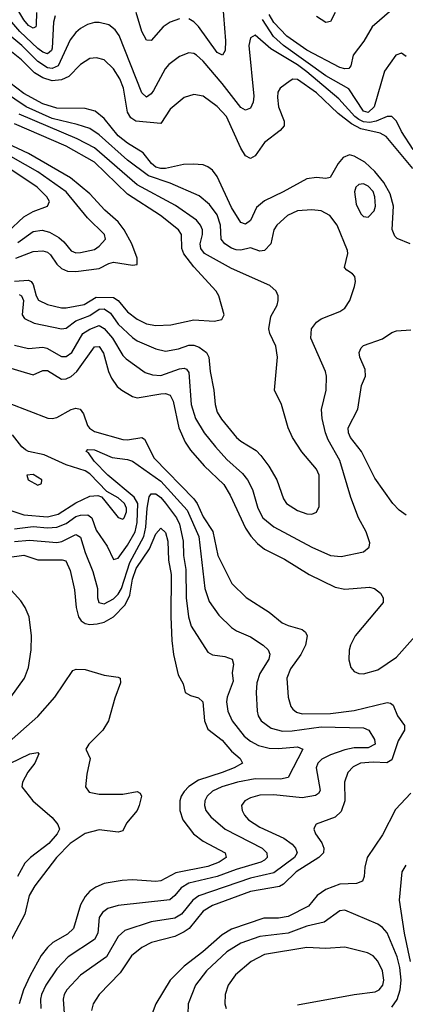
# Model space of a CAD drawing. Header units: inches. Extents: x 1305375 to 1407406, y 744550 to 841633.
# Tile 497 of 509: x 1402072 to 1403707, y 825088 to 829260. Entities that reach past the tile are written whole.
import ezdxf

# ---------------------------------------------------------------- set-up
doc = ezdxf.new("R2010")
doc.units = ezdxf.units.IN
doc.header["$MEASUREMENT"] = 0
doc.layers.add('B4802', color=7, linetype='Continuous')

msp = doc.modelspace()

# ---------------------------------------------------------------- linework, layer by layer
at = {"layer": 'B4802', "color": 5}
for points, elevation in [([(1402143.1, 829290), (1402142, 829238), (1402140.2, 829230), (1402130, 829224.3), (1402110, 829235.2), (1402090, 829259.3), (1402056.3, 829316.3)], 1320), ([(1402932, 829332), (1402945, 829170), (1402943.8, 829130), (1402932.4, 829110), (1402910, 829121.4), (1402830.5, 829230.5), (1402810, 829251.1), (1402790, 829263)], 1340), ([(1402223.5, 829276.5), (1402215.9, 829250), (1402210, 829139.7), (1402206.6, 829130), (1402190, 829114.6), (1402170, 829122.3), (1402150, 829137.5), (1402073.3, 829210), (1402030, 829258.8)], 1340), ([(1402750, 829263.4), (1402710.1, 829249.9), (1402681.2, 829230), (1402630, 829172.2), (1402610, 829172.6), (1402590.4, 829210.4), (1402566.7, 829290)], 1340), ([(1403650, 829301.4), (1403566.7, 829230), (1403531.6, 829168.4), (1403486.2, 829110), (1403476.1, 829063.9), (1403466.8, 829053.2), (1403450, 829051.9), (1403430, 829058), (1403290, 829130.9), (1403205.3, 829190), (1403150, 829247.7), (1403130, 829282.1)], 1320), ([(1403409.7, 829290), (1403390, 829252.3), (1403370, 829248.7), (1403330, 829272.9)], 1280), ([(1403739.7, 828710), (1403690, 828785.5), (1403669.3, 828829.3), (1403650, 828849.9), (1403630, 828850.4), (1403583.9, 828830), (1403555.8, 828824.2), (1403530, 828827.3), (1403510, 828837.3), (1403493.2, 828850), (1403425.1, 828925.1), (1403290, 829039.4), (1403250, 829068.4), (1403136.2, 829136.2), (1403070, 829193.7), (1403050, 829182.7), (1403043, 829150), (1403064.4, 828935.6), (1403061.8, 828910), (1403050, 828884.7), (1403030, 828876), (1403010, 828888), (1402931.3, 828990), (1402850, 829084.3), (1402821.7, 829110), (1402810, 829116.8), (1402790, 829119.1), (1402750, 829104.6), (1402704.5, 829070), (1402688.8, 829051.2), (1402640.1, 828959.9), (1402630, 828945.6), (1402610, 828932.2), (1402590, 828949.6), (1402493.6, 829193.6), (1402477, 829217), (1402450, 829237.7), (1402410, 829247.8), (1402390, 829247.8), (1402359.8, 829240.2), (1402330, 829222.9), (1402310, 829206.3), (1402285.9, 829174.1), (1402235.4, 829064.6), (1402210, 829052.9), (1402190, 829056.2), (1402150, 829082.3), (1402082, 829150), (1402030, 829192.4)], 1360), ([(1403710, 829104.4), (1403690, 829118.4), (1403666.7, 829110), (1403618.4, 829041.6), (1403575.4, 828890), (1403550, 828867.1), (1403530, 828872.3), (1403467.4, 828967.4), (1403370, 829022.3), (1403190, 829150.2), (1403148.6, 829188.6), (1403101.3, 829261.3)], 1340), ([(1403738.3, 828630), (1403625.1, 828765.1), (1403599.8, 828779.8), (1403517.7, 828797.7), (1403478.5, 828818.5), (1403422.5, 828862.5), (1403330, 828949.9), (1403250, 829006.8), (1403230, 829008.5), (1403218.7, 829001.3), (1403176.5, 828970), (1403167, 828953), (1403165, 828930), (1403170, 828890.7), (1403193.1, 828830), (1403192.9, 828810), (1403175.9, 828790), (1403110, 828739.9), (1403070, 828682.6), (1403050, 828671.4), (1403030, 828683.4), (1403010, 828715.8), (1402949.1, 828849.1), (1402910, 828891.9), (1402850, 828936.2), (1402810, 828943.5), (1402770, 828929.8), (1402710, 828880.3), (1402670, 828819.8), (1402564.9, 828830), (1402543.7, 828843.7), (1402530, 828867.9), (1402512.9, 828970), (1402497.3, 829010), (1402470, 829051.3), (1402430, 829089.2), (1402398.6, 829098.6), (1402370, 829095.4), (1402330, 829070.6), (1402280.4, 829019.6), (1402250, 829004.4), (1402210, 829000.5), (1402170, 829013.5), (1402135.4, 829035.4), (1402080.7, 829090), (1402030, 829128.9)], 1380), ([(1403728, 828310), (1403672.8, 828332.8), (1403662.4, 828342.4), (1403651.1, 828371.1), (1403657.1, 828470), (1403642.1, 828522.1), (1403615.8, 828570), (1403577.4, 828617.4), (1403535.6, 828655.6), (1403490, 828682.2), (1403470, 828686.8), (1403443.7, 828676.3), (1403422, 828650), (1403388.2, 828591.8), (1403370, 828586.5), (1403330, 828591.1), (1403290, 828586), (1403189.6, 828530.4), (1403110, 828492.5), (1403075.7, 828464.3), (1403050, 828408.7), (1403030, 828393.6), (1403010, 828400.3), (1402970, 828464.1), (1402910, 828595.5), (1402890, 828622), (1402870, 828636.8), (1402850, 828645), (1402808.4, 828648.4), (1402766.3, 828646.4), (1402690.7, 828629.3), (1402670, 828629.5), (1402650, 828635.7), (1402631.7, 828650), (1402595.5, 828695.5), (1402530, 828737), (1402490, 828768.2), (1402430, 828840.7), (1402392.3, 828872.3), (1402350, 828883.1), (1402230, 828884.9), (1402170, 828903.4), (1402090, 828947.1), (1401940.4, 829060.4)], 1420), ([(1402050, 827881.5), (1402110, 827866.8), (1402170, 827871.9), (1402188.2, 827868.2), (1402250, 827832.5), (1402270, 827832.5), (1402293.7, 827850), (1402340.8, 827930), (1402370, 827948.8), (1402410, 827963.7), (1402430, 827951.1), (1402465.7, 827910), (1402510, 827837.4), (1402523.1, 827823.1), (1402604.5, 827764.5), (1402634.8, 827754.8), (1402670, 827752.8), (1402750, 827780.1), (1402770, 827783.2), (1402778.9, 827778.9), (1402790, 827764.9), (1402799, 827630), (1402817.4, 827570), (1402854.4, 827510), (1402902.7, 827450), (1402950, 827395.9), (1403017, 827337), (1403038, 827310), (1403059.8, 827270), (1403082, 827190), (1403103.3, 827150), (1403150, 827110.7), (1403310, 827025.1), (1403390, 826989.5), (1403434.5, 826985.5), (1403530, 827005.3), (1403554.3, 827025.7), (1403557.1, 827042.9), (1403540.9, 827090), (1403509, 827150), (1403476.2, 827236.2), (1403430, 827392.4), (1403380.1, 827480.1), (1403368.3, 827510), (1403354.7, 827570), (1403352, 827608), (1403371.1, 827690), (1403373.1, 827750), (1403368.5, 827770), (1403305.8, 827910), (1403309, 827950), (1403330, 827978.8), (1403350, 827993.2), (1403430, 828023.6), (1403450, 828037), (1403472.1, 828070), (1403491, 828130), (1403495.1, 828150), (1403492.3, 828172.3), (1403483.3, 828183.3), (1403458.3, 828198.3), (1403449.8, 828209.8), (1403463.5, 828270), (1403461.7, 828281.7), (1403417.4, 828390), (1403386.9, 828430), (1403350, 828449.8), (1403310, 828454.9), (1403250, 828450.4), (1403207.8, 828430), (1403162, 828390), (1403149.5, 828370), (1403136.8, 828310), (1403110, 828282.5), (1403090, 828279.9), (1403050, 828293.5), (1403010, 828283.4), (1402990, 828284.2), (1402970, 828292), (1402942.4, 828310), (1402926.6, 828330), (1402924, 828390), (1402910, 828432.9), (1402876.7, 828476.7), (1402833.8, 828513.8), (1402710, 828567.5), (1402618.4, 828598.4), (1402530, 828665.1), (1402410, 828771.9), (1402370, 828798.4), (1402316.3, 828816.3), (1402210, 828841.8), (1402100.1, 828890), (1401910, 829018.1)], 1440), ([(1402070, 828096.1), (1402080.1, 828090), (1402088.4, 828070), (1402083.1, 828010), (1402093.5, 827993.5), (1402133.5, 827973.5), (1402250, 827949.6), (1402270, 827953.6), (1402310, 827984.1), (1402370, 828006.7), (1402410, 828033.3), (1402430, 828034.2), (1402457, 828017), (1402490, 827969.6), (1402550, 827913.1), (1402570, 827899.4), (1402650, 827864.8), (1402690, 827856.2), (1402745.5, 827865.5), (1402790, 827881), (1402810, 827881.3), (1402833, 827873), (1402863.9, 827850), (1402874.4, 827830), (1402879.6, 827770), (1402895.8, 827690), (1402900.4, 827630), (1402910, 827596.9), (1402927.1, 827567.1), (1402991.8, 827490), (1403010, 827473.9), (1403074.2, 827434.2), (1403094.1, 827414), (1403127.9, 827367.9), (1403162.1, 827310), (1403190.1, 827230.1), (1403202.8, 827210), (1403250, 827179.8), (1403290, 827166.2), (1403310, 827164.9), (1403330, 827174), (1403342, 827198), (1403341.9, 827330), (1403330, 827356.1), (1403268.6, 827428.6), (1403228.2, 827490), (1403210.5, 827530.5), (1403181.7, 827630), (1403152.8, 827690), (1403165.5, 827830), (1403157.4, 827877.4), (1403132.8, 827930), (1403129.1, 827950), (1403137.4, 828002.6), (1403163.1, 828050), (1403168.4, 828070), (1403168.2, 828090), (1403159.7, 828110), (1403133.1, 828133.1), (1402970, 828206.1), (1402855.3, 828270), (1402840.1, 828290), (1402838, 828310), (1402847.6, 828350), (1402846.9, 828370), (1402839, 828390), (1402822.1, 828410), (1402732.8, 828472.8), (1402570, 828560.5), (1402390, 828717.6), (1402315.6, 828755.6), (1402070, 828859.3)], 1460), ([(1402055.9, 828250), (1402130, 828277.9), (1402170, 828280.8), (1402190, 828274.6), (1402203.6, 828263.6), (1402230, 828223.5), (1402250, 828205.4), (1402274.9, 828194.9), (1402310, 828192.6), (1402410, 828205.1), (1402450, 828226.9), (1402470, 828232.8), (1402550, 828219.6), (1402570, 828222.8), (1402570.6, 828250), (1402547.8, 828310), (1402514.7, 828370), (1402490, 828402.8), (1402433.5, 828453.5), (1402370, 828522.5), (1402287.3, 828590), (1402110, 828692.7), (1401816.6, 828830)], 1520), ([(1402050, 828151.8), (1402110, 828156.1), (1402121, 828150), (1402130, 828137.7), (1402141.7, 828090), (1402151.7, 828071.7), (1402190, 828052.7), (1402250, 828039.5), (1402270, 828038.8), (1402346.4, 828053.5), (1402396, 828084), (1402470, 828083.6), (1402490.5, 828070), (1402530, 828022.3), (1402570, 827991.4), (1402610, 827971.7), (1402650, 827964.7), (1402712.7, 827967.3), (1402810, 827987.7), (1402896.8, 827983.2), (1402929.2, 827990), (1402938.9, 828010), (1402916, 828090), (1402904.5, 828110), (1402810, 828212.8), (1402767.9, 828267.9), (1402759.5, 828290), (1402758, 828350), (1402744.9, 828370), (1402668.6, 828430), (1402530, 828520.8), (1402390, 828656.6), (1402270, 828723.6), (1402050, 828818.9)], 1480), ([(1402064.7, 828315.3), (1402130, 828362.4), (1402168.2, 828368.2), (1402199.3, 828359.3), (1402237.7, 828337.7), (1402259.1, 828319.1), (1402290, 828280.9), (1402310, 828271.5), (1402330, 828273), (1402390, 828286.3), (1402410, 828299.8), (1402436, 828330), (1402431.9, 828350), (1402360.4, 828420.4), (1402269, 828530), (1402150, 828615.7), (1401980.6, 828710)], 1540), ([(1402020.2, 828359.8), (1402090, 828424.6), (1402130, 828446.8), (1402189.7, 828470), (1402198.7, 828490), (1402188.1, 828510), (1402146, 828550), (1401997, 828650)], 1560), ([(1403710, 827160.9), (1403681.2, 827181.2), (1403654.5, 827210), (1403577.1, 827317.1), (1403520.7, 827430), (1403474.5, 827490), (1403466.1, 827510), (1403465.2, 827530), (1403505.2, 827610), (1403521.4, 827710), (1403537.5, 827750), (1403537.3, 827777.3), (1403514.2, 827830), (1403510.8, 827850), (1403519.2, 827870), (1403530, 827879.2), (1403610, 827908.4), (1403650, 827934.4), (1403670, 827942.2), (1403730, 827945.8)], 1420), ([(1402010.4, 827790.4), (1402130, 827754.8), (1402170, 827773.5), (1402190, 827773.9), (1402250, 827736.8), (1402270, 827738.5), (1402290, 827748.6), (1402314.9, 827770), (1402390, 827874.1), (1402410, 827875.9), (1402427.7, 827847.7), (1402448.6, 827770), (1402461.5, 827741.5), (1402485.8, 827705.8), (1402505, 827690), (1402550, 827663.5), (1402570, 827658.1), (1402670, 827675.4), (1402690, 827676.3), (1402710, 827669.4), (1402723, 827643), (1402747.6, 827530), (1402773.5, 827470), (1402796.5, 827436.5), (1402854, 827370), (1402938.3, 827290), (1402964.8, 827244.8), (1403030, 827106), (1403051.7, 827071.7), (1403080, 827040), (1403110, 827017), (1403194.1, 826974.1), (1403299.1, 826910), (1403410, 826855.6), (1403450, 826847.8), (1403555.1, 826855.1), (1403575.8, 826850), (1403601.5, 826830), (1403612.6, 826810), (1403612.3, 826790), (1403494.1, 826650), (1403474, 826610), (1403468.5, 826588.5), (1403467.8, 826547.8), (1403476, 826516), (1403490, 826498.4), (1403509.6, 826489.6), (1403530, 826488.6), (1403590, 826505.4), (1403670, 826559.3), (1403759.2, 826660.8)], 1420), ([(1402030, 827633.2), (1402191.1, 827571.1), (1402210, 827569.6), (1402230, 827574.6), (1402290, 827608.3), (1402310, 827613.6), (1402328.2, 827610), (1402342.7, 827590), (1402360.3, 827540.3), (1402368.8, 827528.8), (1402390, 827515.3), (1402510, 827481.8), (1402530, 827480.1), (1402590, 827490.1), (1402602, 827482), (1402642.8, 827402.8), (1402810, 827230.1), (1402824.2, 827210), (1402850, 827154.3), (1402891.5, 827091.5), (1402912.3, 826990), (1402971.3, 826871.3), (1403031.9, 826811.9), (1403130, 826750.1), (1403184.5, 826704.5), (1403210, 826692.9), (1403270, 826676.6), (1403284.4, 826664.4), (1403290.2, 826650), (1403283.6, 826610), (1403264.2, 826570), (1403220.9, 826510), (1403205.3, 826470), (1403210.1, 826390), (1403221, 826350), (1403230, 826338.6), (1403246, 826326), (1403270, 826319.1), (1403390, 826320.4), (1403490, 826332.6), (1403630, 826366.6), (1403644.3, 826364.3), (1403655.5, 826355.5), (1403673.6, 826310), (1403703.7, 826270), (1403703.4, 826250), (1403676.1, 826203.9), (1403650, 826124), (1403628.9, 826111.1), (1403570, 826114.5), (1403517.6, 826110), (1403485.7, 826094.3), (1403463, 826070), (1403448.8, 826030), (1403450.1, 825950), (1403434.6, 825905.4), (1403410, 825880.5), (1403328.7, 825851.3), (1403321.3, 825838.7), (1403319.1, 825830), (1403325.8, 825810), (1403352.4, 825772.4), (1403361.9, 825750), (1403359.8, 825730), (1403339.8, 825710), (1403244.3, 825650), (1403190, 825596.9), (1403173, 825587), (1403050, 825565.6), (1402890, 825507), (1402850, 825483.1), (1402790.1, 825410), (1402770, 825394.7), (1402730, 825375.9), (1402631.5, 825350), (1402590.8, 825329.2), (1402546.5, 825293.5), (1402498.3, 825221.7), (1402409.4, 825130), (1402383.5, 825090), (1402377.5, 825062.5)], 1380), ([(1402030, 827182.5), (1402090, 827161.5), (1402190, 827154), (1402235.3, 827164.7), (1402310, 827212.9), (1402370, 827241.3), (1402404.3, 827244.3), (1402418.7, 827238.7), (1402428.3, 827228.3), (1402490, 827151.1), (1402510, 827143.5), (1402515, 827150), (1402524.8, 827175.2), (1402525.3, 827190), (1402517, 827210), (1402490, 827234.5), (1402441.4, 827261.4), (1402370, 827335.2), (1402350, 827348.4), (1402270, 827374.4), (1402175.9, 827415.9), (1402110, 827430.7), (1402097.3, 827437.3), (1402081.2, 827450), (1402041.4, 827501.4)], 1380), ([(1402050, 827102.6), (1402130, 827112.7), (1402190, 827107.2), (1402230, 827109.5), (1402270, 827125.3), (1402310, 827154.6), (1402330, 827161.2), (1402361.5, 827161.5), (1402378.4, 827150), (1402396.7, 827096.7), (1402443.8, 827030), (1402470, 826973.1), (1402490, 826978.4), (1402530, 827033.4), (1402561.6, 827090), (1402570.7, 827130), (1402572.6, 827210), (1402557.1, 827237.1), (1402445.6, 827330), (1402387.6, 827390), (1402364.3, 827424.3), (1402354.3, 827430), (1402360.9, 827439.1), (1402390, 827437.8), (1402464.5, 827404.5), (1402530, 827396.4), (1402550, 827389.4), (1402670, 827304.5), (1402782.2, 827182.2), (1402831.1, 827070), (1402857.3, 826850), (1402875.3, 826795.3), (1402916.4, 826736.4), (1402970, 826684.9), (1402990.7, 826670.7), (1403050, 826645.1), (1403104.7, 826610), (1403125.2, 826590), (1403132.1, 826572.1), (1403128.7, 826550), (1403090.6, 826490), (1403077.6, 826450), (1403074.7, 826410), (1403078.4, 826330), (1403083.2, 826310), (1403096.6, 826290), (1403138.9, 826258.9), (1403186.2, 826246.2), (1403227.3, 826247.3), (1403350, 826263.5), (1403530, 826259.8), (1403552.8, 826250), (1403575.8, 826210), (1403579.1, 826190), (1403550, 826175.2), (1403490, 826174.4), (1403450, 826166.3), (1403390, 826145.7), (1403353.2, 826126.8), (1403336.1, 826110), (1403329.1, 826090), (1403345.9, 825994.1), (1403338.6, 825981.4), (1403326.5, 825973.5), (1403270, 825962.7), (1403150, 825976.5), (1403090, 825974.6), (1403050, 825963.6), (1403026, 825950), (1403019.2, 825940.8), (1403012.8, 825930), (1403015.1, 825910), (1403025.3, 825890), (1403042.8, 825870), (1403090, 825838.2), (1403192.4, 825792.4), (1403227, 825767), (1403241.8, 825750), (1403248.5, 825730), (1403236.6, 825710), (1403150, 825645.3), (1403050, 825622.4), (1402832.3, 825547.7), (1402806.5, 825530), (1402758.4, 825470), (1402730, 825452.7), (1402630, 825438.2), (1402518.6, 825401.4), (1402490, 825375.2), (1402439.8, 825290), (1402330, 825211.8), (1402272.9, 825150), (1402261, 825130), (1402256.4, 825110), (1402261.1, 825050)], 1360), ([(1402050, 827049.8), (1402114.7, 827054.7), (1402230, 827044.5), (1402251.1, 827048.9), (1402310, 827078.6), (1402316.6, 827076.6), (1402330, 827067.6), (1402350, 827002.3), (1402382.5, 826922.5), (1402401.9, 826850), (1402402.6, 826810), (1402407.6, 826790), (1402430, 826785), (1402470, 826806.8), (1402490, 826826.4), (1402503.3, 826850), (1402539.3, 826960.7), (1402598.3, 827070), (1402607.1, 827110), (1402612.5, 827190), (1402621.5, 827238.5), (1402630, 827251.3), (1402650, 827250.9), (1402670, 827235.2), (1402690, 827210.9), (1402736.7, 827150), (1402750, 827122), (1402765.4, 827050), (1402766.9, 826990), (1402776, 826930), (1402778.6, 826810), (1402787.6, 826730), (1402799.1, 826690), (1402870, 826580.2), (1402889.2, 826569.2), (1402942, 826562), (1402973, 826550), (1402978.3, 826530), (1402973.1, 826493.1), (1402977.4, 826457.4), (1402951.8, 826390), (1402949, 826370), (1402955.1, 826330), (1402972.3, 826290), (1403024, 826224), (1403050, 826203.4), (1403084.6, 826184.6), (1403130, 826173.3), (1403170, 826172), (1403250, 826178.9), (1403272.4, 826170), (1403210.1, 826049.9), (1403177.4, 826042.6), (1403070, 826043), (1402996.1, 826030), (1402929.2, 826010), (1402889.2, 825990.8), (1402866.4, 825970), (1402857, 825950), (1402855.8, 825930), (1402862.1, 825910), (1402882.3, 825882.3), (1402943, 825830), (1403099.8, 825750), (1403120.5, 825730), (1403121.2, 825710), (1403110, 825699.2), (1403093.8, 825690), (1402990, 825659.6), (1402910, 825629.9), (1402790, 825601.4), (1402757.5, 825582.5), (1402730, 825549.3), (1402708.6, 825531.4), (1402490, 825507), (1402446.1, 825493.9), (1402423, 825477), (1402410, 825456.4), (1402403, 825390), (1402390, 825363.2), (1402277.7, 825290), (1402230, 825238.1), (1402182.6, 825170), (1402164.6, 825130), (1402161.3, 825110), (1402162, 825070)], 1340), ([(1401948, 826972), (1402090, 826991.4), (1402150, 826972), (1402252, 826972), (1402267.4, 826967.4), (1402286.4, 826926.4), (1402304.8, 826844.8), (1402311.8, 826770), (1402321.5, 826730), (1402332.8, 826712.8), (1402350, 826702.2), (1402370, 826697.8), (1402400.4, 826699.7), (1402430, 826707.7), (1402470, 826729.7), (1402519.9, 826780.1), (1402538.9, 826821.1), (1402550.9, 826890), (1402565.5, 826934.5), (1402622.3, 827017.7), (1402650, 827081.6), (1402670, 827105.2), (1402690, 827087.2), (1402700.9, 827050), (1402703.4, 826970), (1402715.1, 826910), (1402712.8, 826730), (1402716.6, 826630), (1402724.7, 826570), (1402744.2, 826484.2), (1402765.5, 826445.5), (1402773.1, 826410), (1402796.2, 826396.2), (1402830, 826387.1), (1402848.2, 826370), (1402855.3, 826290), (1402870, 826254), (1402930, 826206.9), (1402970, 826161.2), (1403006.9, 826130), (1403016.5, 826110), (1402981.2, 826090), (1402930.2, 826070), (1402830, 826038.1), (1402790, 826011.6), (1402769.1, 825990), (1402757.4, 825970), (1402751.1, 825950), (1402751.6, 825910), (1402763.3, 825870), (1402809.5, 825810), (1402850, 825779.8), (1402943.6, 825730), (1402948, 825710), (1402918, 825690), (1402870, 825671.8), (1402734.5, 825645.5), (1402670, 825611.3), (1402650, 825609), (1402550, 825616.2), (1402506.7, 825613.3), (1402430, 825600.2), (1402394.9, 825585.1), (1402370, 825567.3), (1402350, 825545), (1402330.1, 825509.9), (1402300.1, 825410), (1402275.2, 825384.8), (1402213.4, 825350), (1402190, 825329.2), (1402164.2, 825295.8), (1402116.6, 825210), (1402088.5, 825150), (1402070.1, 825090)], 1320), ([(1402035.4, 826390), (1402092.8, 826470), (1402110, 826515.6), (1402121.7, 826590), (1402122.7, 826650), (1402113.3, 826730), (1402095.3, 826770), (1402077.2, 826797.2), (1401956.3, 826930)], 1320), ([(1402016.3, 826190), (1402150, 826307.3), (1402221, 826390), (1402298, 826502), (1402311.7, 826508.3), (1402350, 826506.3), (1402430, 826482.9), (1402490, 826474.9), (1402498.4, 826470), (1402499.7, 826450), (1402475.3, 826384.7), (1402448.6, 826290), (1402424.2, 826250), (1402365.1, 826190), (1402353.4, 826170), (1402371.8, 826130), (1402356.8, 826063.2), (1402350.9, 826010), (1402367.1, 825987.1), (1402410, 825978.9), (1402510, 825978.9), (1402570.8, 825990), (1402583.4, 825983.4), (1402589, 825970), (1402579.4, 825930), (1402570.1, 825910), (1402524.9, 825855.1), (1402510, 825823.5), (1402490, 825818), (1402410, 825827.1), (1402350, 825812.7), (1402286.8, 825770), (1402228.2, 825710), (1402136.8, 825590), (1402113.2, 825550), (1402093.9, 825470), (1401966.2, 825230)], 1280), ([(1402030, 826108.5), (1402115.3, 826150), (1402150, 826154.8), (1402153, 826150), (1402136.9, 826110), (1402107.5, 826072.5), (1402084.4, 826030), (1402081.3, 826010), (1402128, 825950), (1402210, 825879.1), (1402234, 825850), (1402241.3, 825830), (1402231.7, 825810), (1402196.6, 825770), (1402117.8, 825710), (1402093.8, 825686.2), (1402063.8, 825630)], 1260), ([(1403730, 825983.4), (1403665.7, 825914.3), (1403610, 825805.8), (1403545.7, 825710), (1403535, 825670), (1403533, 825630), (1403524.7, 825610), (1403500.5, 825599.5), (1403430, 825596.8), (1403370, 825575.2), (1403333.4, 825550), (1403296, 825504), (1403210, 825460.3), (1403170, 825452.6), (1403107, 825453), (1402970, 825407.3), (1402930, 825383.1), (1402849.2, 825310.8), (1402769.5, 825250), (1402710.1, 825190), (1402648.8, 825090), (1402633.5, 825050)], 1420), ([(1403729.1, 825270), (1403703.9, 825390), (1403682.3, 825530), (1403693.6, 825650), (1403710, 825677.2)], 1420), ([(1403650, 825076.3), (1403671.7, 825108.2), (1403684.9, 825150), (1403688.8, 825190), (1403683.7, 825243.7), (1403672.8, 825290), (1403630, 825390.8), (1403610, 825414.2), (1403590, 825427.4), (1403450, 825487), (1403430, 825483.8), (1403363.2, 825436.8), (1403290, 825419.7), (1403209.8, 825390.2), (1403090, 825375.9), (1403010, 825347.6), (1402950.8, 825310), (1402864.8, 825230), (1402817.2, 825170), (1402786.4, 825090), (1402785.5, 825045.5)], 1440), ([(1403250, 825085.9), (1403490, 825129.5), (1403578.7, 825141.3), (1403596.4, 825150), (1403611.7, 825170), (1403615.6, 825190), (1403610.4, 825230), (1403590, 825271.8), (1403570, 825294), (1403546.2, 825306.2), (1403450, 825330.5), (1403370, 825324.5), (1403290, 825328.8), (1403110, 825299.4), (1403053.8, 825270), (1402987.1, 825212.9), (1402955.7, 825170), (1402943.5, 825130), (1402942, 825090), (1402947.8, 825070)], 1460)]:
    msp.add_lwpolyline(points, dxfattribs=dict(at, elevation=elevation))
for points, elevation in [([(1403530, 828563.9), (1403510, 828561.6), (1403497.8, 828550), (1403491.7, 828530), (1403498.7, 828478.7), (1403517.7, 828437.7), (1403530, 828426), (1403550, 828423.6), (1403574.8, 828450), (1403580.1, 828470), (1403577.4, 828510), (1403570, 828531.7), (1403550, 828554.5)], 1440), ([(1402130, 827332.3), (1402102.8, 827330), (1402108.7, 827310), (1402150, 827288.2), (1402165.1, 827294.9), (1402165.7, 827310)], 1420)]:
    msp.add_lwpolyline(points, close=True, dxfattribs=dict(at, elevation=elevation))

doc.saveas('drawing.dxf')
